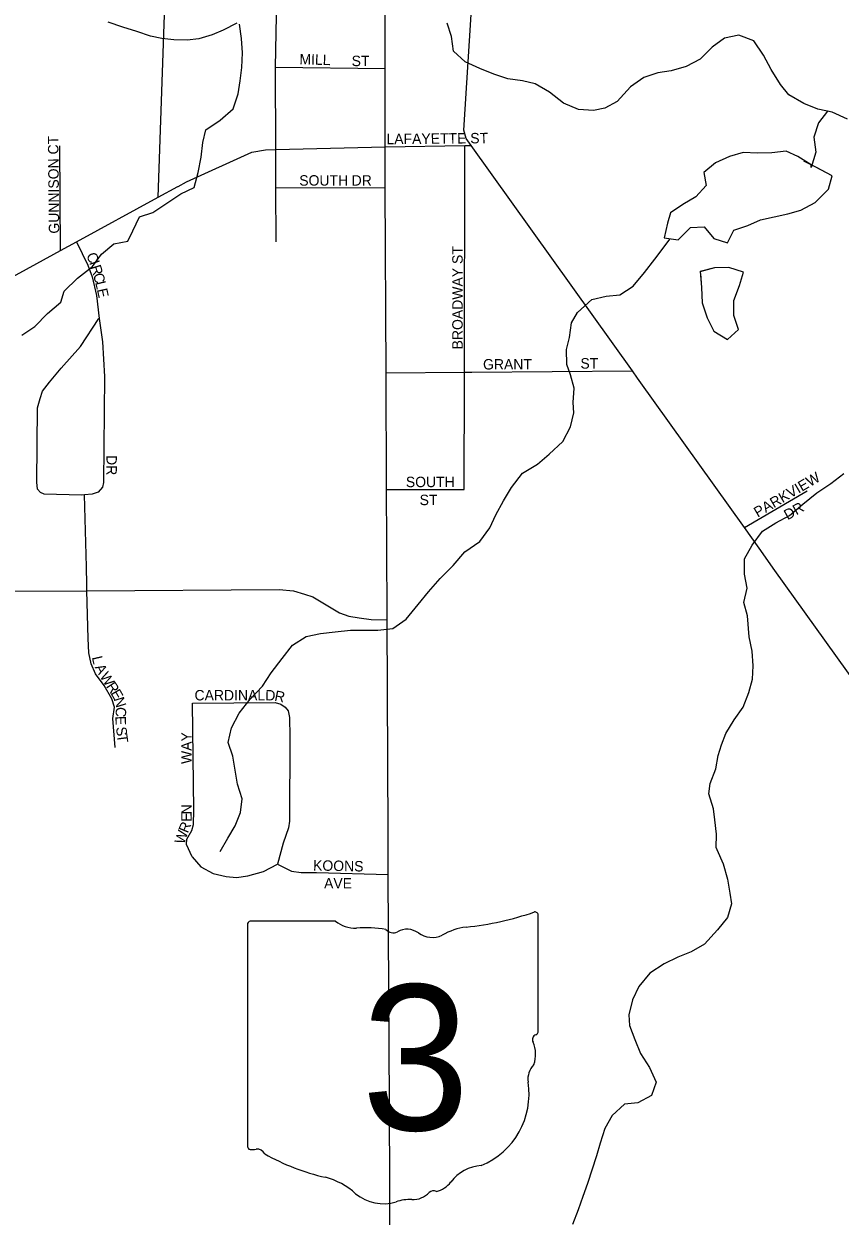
# Model space of a CAD drawing. Extents: x 1985906 to 2277390, y 930619 to 1324581.
# Drawn here: x 2141983 to 2145892, y 1137252 to 1142959 of the extents above; entities that cross this region are included whole.
import ezdxf

# ---------------------------------------------------------------- set-up
doc = ezdxf.new("R2010")
doc.units = 0
for name, color, linetype in [('GM_X_City_Street', 7, 'Continuous'), ('GM_X_City_Street_Text', 7, 'Continuous'), ('GM_X_Minor_Lake', 7, 'Continuous'), ('GM_X_Minor_River', 7, 'Continuous'), ('GM_X_State_Location', 7, 'Continuous'), ('GM_X_State_Route', 7, 'Continuous'), ('GM_X_State_Shield', 7, 'Continuous'), ('GM_X_US_Route', 7, 'Continuous')]:
    doc.layers.add(name, color=color, linetype=linetype)

msp = doc.modelspace()

# ---------------------------------------------------------------- linework, layer by layer
at = {"layer": 'GM_X_City_Street'}
for points in [[(2142626.5, 1142128.9), (2142660.7, 1143095.7)], [(2143190.2, 1142248.3), (2143189.8, 1142357.6), (2143188.3, 1142752.5), (2143194.9, 1143081.3)], [(2143188.3, 1142752.5), (2143713.5, 1142745.1)], [(2142158.5, 1141873.7), (2142155.5, 1142374.6)], [(2143713, 1142370.9), (2144095, 1142376.8), (2144124.7, 1142377.3)], [(2144093.1, 1141261.4), (2144093.1, 1141291.5), (2144095, 1142376.8)], [(2143191.4, 1141915.1), (2143190.5, 1142173.5), (2143190.2, 1142248.2), (2143190.2, 1142248.3)], [(2143190.5, 1142173.5), (2143713.9, 1142176.2)], [(2142235.8, 1141915.8), (2142289.7, 1141803.8), (2142309.7, 1141747.7), (2142331.7, 1141659.6), (2142343.7, 1141549.4), (2142359.8, 1141437.3), (2142369.9, 1141271), (2142364.3, 1140764.2), (2142360.3, 1140742.1), (2142338.4, 1140718), (2142310.5, 1140708), (2142274.3, 1140705.2), (2142258.6, 1140703.9), (2142081, 1140707.7), (2142063.1, 1140715.7), (2142049.1, 1140731.7), (2142045.1, 1140765.8), (2142048.8, 1141120.4), (2142060.7, 1141166.5), (2142072.7, 1141200.5), (2142106.5, 1141244.6), (2142162.3, 1141310.8), (2142254, 1141415.1), (2142341.7, 1141549.4)], [(2143717.7, 1141288.7), (2144093.1, 1141291.5), (2144128, 1141291.7), (2144128, 1141291.7)], [(2144092.2, 1140730.2), (2144093.1, 1141261.4), (2144093.1, 1141261.4)], [(2144128, 1141291.7), (2144897.4, 1141297.6)], [(2143720.1, 1140729.7), (2144092.2, 1140730.2)], [(2142284.8, 1140275.7), (2142282.8, 1140359.4), (2142274.3, 1140705.2)], [(2145433.6, 1140548), (2145733.9, 1140724.7)], [(2140612.4, 1140384.4), (2141162.3, 1140390.8), (2141216.2, 1140380.8), (2141280.2, 1140352.8), (2141346.1, 1140314.7), (2141420.1, 1140282.7), (2141488.1, 1140268.7), (2141598, 1140252.8), (2141696, 1140242.8), (2141851.9, 1140242.9), (2142285.6, 1140245.8), (2143205.2, 1140251.9), (2143275.2, 1140245.9), (2143327.2, 1140229.9), (2143367.2, 1140215.9), (2143431.1, 1140177.8), (2143495.1, 1140139.8), (2143539.1, 1140123.8), (2143589.1, 1140115.8), (2143647, 1140107.8), (2143722.8, 1140105.9)], [(2142421.2, 1139496.1), (2142409.1, 1139634.3), (2142417, 1139688.4), (2142405, 1139728.5), (2142367.1, 1139792.5), (2142327.1, 1139848.6), (2142305.1, 1139896.6), (2142295.1, 1139948.7), (2142291.1, 1140016.8), (2142285.6, 1140245.8), (2142284.9, 1140273.7), (2142284.8, 1140275.7)], [(2142789.5, 1138972.6), (2142762.2, 1139030.4), (2142763.6, 1139056.8), (2142787.5, 1139098.9), (2142795.5, 1139127), (2142797.5, 1139195.1), (2142791.5, 1139708.3)], [(2142791.5, 1139708.3), (2143187.3, 1139710.6), (2143213.3, 1139702.6), (2143235.3, 1139688.6), (2143249.3, 1139670.6), (2143255.3, 1139638.5), (2143257.3, 1139546.2), (2143255.3, 1139143.3), (2143251.3, 1139111.2), (2143225.3, 1139037.1), (2143197.4, 1138936.8)], [(2142789.5, 1138972.6), (2142831.5, 1138924.5), (2142889.5, 1138892.5), (2142951.5, 1138878.5), (2143001.5, 1138872.5), (2143055.4, 1138880.6), (2143131.4, 1138902.7), (2143197.4, 1138936.8), (2143265.3, 1138902.8), (2143311.3, 1138896.8), (2143385.2, 1138896.8), (2143728.2, 1138887)]]:
    msp.add_lwpolyline(points, dxfattribs=at)
at = {"layer": 'GM_X_Minor_Lake'}
for points in [[(2145745.9, 1142288.9), (2145690, 1142323.9), (2145634.1, 1142349.9), (2145564.2, 1142341.9), (2145496.3, 1142339.8), (2145428.4, 1142343.8), (2145362.5, 1142323.7), (2145294.6, 1142293.6), (2145238.7, 1142247.5), (2145250.7, 1142185.4), (2145200.8, 1142131.3), (2145138.9, 1142095.2), (2145079, 1142055.1), (2145065, 1142005), (2145049, 1141934.9), (2145116.9, 1141924.9), (2145174.8, 1141985.1), (2145240.8, 1141987.1), (2145286.7, 1141931), (2145352.6, 1141911), (2145382.6, 1141971.1)], [(2145753.3, 1142271.4), (2145754, 1142283.9), (2145690, 1142323.9), (2145634.1, 1142349.9), (2145564.2, 1142341.9), (2145496.3, 1142339.8), (2145428.4, 1142343.8), (2145362.5, 1142323.7), (2145294.6, 1142293.6), (2145238.7, 1142247.5), (2145250.7, 1142185.4), (2145200.8, 1142131.3), (2145138.9, 1142095.2), (2145079, 1142055.1), (2145065, 1142005), (2145049, 1141934.9), (2145116.9, 1141924.9), (2145174.8, 1141985.1), (2145240.8, 1141987.1), (2145286.7, 1141931), (2145352.6, 1141911), (2145382.6, 1141971.1)], [(2145382.6, 1141971.1), (2145450.5, 1141993.2), (2145510.4, 1142021.3), (2145642.2, 1142049.4), (2145704.1, 1142067.5), (2145772, 1142103.6), (2145835.9, 1142167.7), (2145853.9, 1142231.8), (2145781.9, 1142269.9), (2145718, 1142301.9)], [(2145382.6, 1141971.1), (2145450.5, 1141993.2), (2145510.4, 1142021.3), (2145642.2, 1142049.4), (2145704.1, 1142067.5), (2145772, 1142103.6), (2145835.9, 1142167.7), (2145853.9, 1142231.8), (2145745.9, 1142288.9)], [(2145404.7, 1141496.3), (2145382.7, 1141562.4), (2145382.7, 1141634.5), (2145410.6, 1141706.7), (2145428.6, 1141770.8), (2145358.7, 1141792.8), (2145290.8, 1141790.8), (2145220.9, 1141772.7)], [(2145404.7, 1141496.3), (2145382.7, 1141562.4), (2145382.7, 1141634.5), (2145410.6, 1141706.7), (2145428.6, 1141770.8), (2145358.7, 1141792.8), (2145290.8, 1141790.8), (2145222.6, 1141773.1)], [(2145222.6, 1141773.1), (2145228.9, 1141696.6), (2145230.9, 1141624.4), (2145254.9, 1141552.3), (2145286.9, 1141488.2), (2145352.8, 1141448.2), (2145404.7, 1141496.3)], [(2145223.4, 1141763.8), (2145228.9, 1141696.6), (2145230.9, 1141624.4), (2145254.9, 1141552.3), (2145286.9, 1141488.2), (2145352.8, 1141448.2), (2145404.7, 1141496.3)]]:
    msp.add_lwpolyline(points, dxfattribs=at)
at = {"layer": 'GM_X_Minor_River'}
for points in [[(2141973.2, 1141468.9), (2142035.1, 1141511), (2142097, 1141573.2), (2142160.9, 1141627.4), (2142176.9, 1141679.5), (2142240.8, 1141741.7), (2142312.7, 1141797.9), (2142354.7, 1141856), (2142414.6, 1141906.2), (2142480.5, 1141918.3), (2142504.5, 1141968.4), (2142536.4, 1142034.6), (2142600.4, 1142056.7), (2142668.3, 1142100.8), (2142734.2, 1142145), (2142798.2, 1142175.1), (2142818.1, 1142247.3), (2142832, 1142321.4), (2142840, 1142391.6), (2142853.9, 1142451.7), (2142923.9, 1142497.9), (2142985.8, 1142552.1), (2143009.7, 1142624.2), (2143019.6, 1142686.4), (2143027.6, 1142750.5), (2143029.5, 1142820.7), (2143025.5, 1142888.8), (2143015.4, 1142956.9)], [(2143003.4, 1142962.9), (2142937.5, 1142928.8), (2142885.5, 1142906.7), (2142821.6, 1142886.6), (2142765.6, 1142880.6), (2142701.6, 1142882.5), (2142643.6, 1142888.5), (2142589.6, 1142900.4), (2142523.7, 1142922.4), (2142457.7, 1142942.4), (2142387.7, 1142966.4)], [(2145926.6, 1142502.7), (2145854.6, 1142536.7), (2145784.6, 1142550.6), (2145718.6, 1142578.6), (2145646.6, 1142618.6), (2145606.6, 1142668.7), (2145562.5, 1142740.8), (2145524.5, 1142808.9), (2145478.4, 1142877), (2145406.4, 1142905), (2145338.5, 1142890.9), (2145278.5, 1142846.8), (2145222.6, 1142790.6), (2145154.7, 1142754.5), (2145082.7, 1142734.4), (2145018.8, 1142724.3), (2144952.8, 1142702.2), (2144888.9, 1142658.1), (2144825, 1142587.8), (2144765, 1142555.7), (2144711, 1142543.6), (2144639.1, 1142549.6), (2144567.1, 1142579.6), (2144501.1, 1142631.6), (2144431.1, 1142671.6), (2144371.1, 1142685.6), (2144301.1, 1142695.6), (2144233.1, 1142717.6), (2144167.1, 1142745.6), (2144097.1, 1142777.6), (2144041.1, 1142827.6), (2144031, 1142897.8), (2144011, 1142961.9)], [(2145854.6, 1142536.7), (2145830.9, 1142541.7), (2145788.3, 1142484.6), (2145765.9, 1142416), (2145775.6, 1142344.1), (2145753.3, 1142271.4)], [(2142922.6, 1138996.9), (2142960.8, 1139060.7), (2142994.7, 1139120.9), (2143020.7, 1139185), (2143028.6, 1139249.2), (2143006.6, 1139319.3), (2142994.5, 1139387.4), (2142984.5, 1139453.5), (2142962.4, 1139519.7), (2142978.3, 1139589.8), (2143014.3, 1139660), (2143066.2, 1139726.2), (2143126.1, 1139788.4), (2143168, 1139852.6), (2143220, 1139920.7), (2143269.9, 1139984.9), (2143335.8, 1140027.1), (2143403.8, 1140041.2), (2143473.7, 1140049.2), (2143547.7, 1140057.3), (2143677.6, 1140057.4), (2143749.6, 1140065.5), (2143813.5, 1140109.7), (2143871.4, 1140179.9), (2143921.4, 1140240.1), (2143977.3, 1140304.2), (2144039.2, 1140366.4), (2144095.1, 1140432.6), (2144167.1, 1140480.8), (2144215, 1140547), (2144242.9, 1140609.1), (2144280.8, 1140675.3), (2144318.8, 1140739.5), (2144370.7, 1140807.7), (2144442.6, 1140851.8), (2144498.6, 1140900), (2144564.5, 1140960.2), (2144600.4, 1141030.3), (2144616.3, 1141096.5), (2144614.3, 1141146.6), (2144618.2, 1141214.8), (2144600.2, 1141278.9), (2144584.1, 1141329), (2144582.1, 1141401.1), (2144596, 1141457.2), (2144606, 1141527.4), (2144633.9, 1141577.5), (2144703.8, 1141639.7), (2144771.8, 1141655.8), (2144837.8, 1141661.9), (2144901.7, 1141704.1), (2144955.6, 1141768.2), (2145005.5, 1141832.4), (2145078.6, 1141929.4)], [(2145297.9, 1139015), (2145299.8, 1139080.9), (2145291.7, 1139149), (2145285.7, 1139201.1), (2145263.6, 1139273.3), (2145269.6, 1139323.4), (2145297.5, 1139393.6), (2145307.4, 1139457.7), (2145323.4, 1139507.8), (2145345.3, 1139561.9), (2145385.3, 1139628.1), (2145427.2, 1139688.3), (2145455.1, 1139758.5), (2145473.1, 1139822.6), (2145475, 1139886.8), (2145470.9, 1139956.9), (2145456.9, 1140025), (2145448.8, 1140125.2), (2145430.8, 1140189.3), (2145446.7, 1140257.5), (2145434.7, 1140325.6), (2145434.6, 1140397.8), (2145470.5, 1140463.9), (2145520.4, 1140530.1), (2145584.4, 1140570.3), (2145650.3, 1140606.4), (2145714.2, 1140660.6), (2145780.2, 1140714.8), (2145848.1, 1140758.9), (2145910, 1140807.1)], [(2145297.7, 1139014.9), (2145301.2, 1139006.6), (2145332.3, 1138937.9), (2145352.8, 1138865.9), (2145363.3, 1138797.9), (2145371.7, 1138747.9), (2145352.1, 1138681.6), (2145304.4, 1138623.2), (2145242.8, 1138554.6), (2145178.9, 1138518.1), (2145115, 1138491.7), (2145049.2, 1138459.2), (2144981.4, 1138414.6), (2144927.7, 1138352.2), (2144898.1, 1138287.8), (2144880.6, 1138215.6), (2144882.9, 1138165.5), (2144909.4, 1138097.6), (2144935.9, 1138031.6), (2144978.4, 1137963.8), (2145010.9, 1137893.9), (2144989.3, 1137829.6), (2144923.4, 1137795.1), (2144859.4, 1137788.7), (2144799.7, 1137734.2), (2144766, 1137671.8), (2144742.5, 1137601.6), (2144724.8, 1137541.3), (2144681.7, 1137408.8), (2144660.1, 1137346.6), (2144638.4, 1137282.3), (2144610.9, 1137212)]]:
    msp.add_lwpolyline(points, dxfattribs=at)
at = {"layer": 'GM_X_State_Route'}
for points in [[(2144124.7, 1142377.3), (2144101.3, 1142410.1), (2144089.4, 1142450.2), (2144131.8, 1143106.6)], [(2143721.2, 1140475.7), (2143720.1, 1140729.7), (2143717.7, 1141288.7), (2143713.9, 1142176.2), (2143713, 1142370.9)], [(2144929.8, 1141252.1), (2144922, 1141263), (2144897.4, 1141297.6), (2144124.7, 1142377.3)], [(2145580.1, 1140343.4), (2145504.6, 1140448.8), (2145433.6, 1140548), (2144929.8, 1141252.1)], [(2143733.8, 1137790.7), (2143728.2, 1138887), (2143727.2, 1139087.2), (2143722.8, 1140105.9), (2143721.2, 1140470.4), (2143721.2, 1140475.7)], [(2148665.3, 1136049.1), (2148652.8, 1136067), (2147851.8, 1137203.7), (2147791.1, 1137287.3), (2147200.6, 1138100.6), (2146656.7, 1138844.2), (2146476.7, 1139090.3), (2146118.4, 1139591), (2145580.1, 1140343.4)], [(2143739.7, 1136632.5), (2143733.9, 1137779), (2143733.8, 1137790.7)]]:
    msp.add_lwpolyline(points, dxfattribs=at)
at = {"layer": 'GM_X_State_Shield'}
for p, q in [((2144446.1, 1138137.7), (2144446.1, 1138690.5)), ((2143053.9, 1138646.1), (2143053.9, 1137589.5)), ((2143475.3, 1138664.3), (2143067.6, 1138664.3)), ((2144445.9, 1138137.9), (2144446.1, 1138137.7))]:
    msp.add_line(p, q, dxfattribs=at)
for centre, radius, start, end in [((2143950.2, 1140104.9), 1476.4, 275.8445, 288.9065), ((2144430.6, 1138692.8), 15.5, 351.8621, 97.738), ((2143069.8, 1138648.4), 16.1, 98.1301, 188.1301), ((2143572.4, 1138787), 156.4, 231.6195, 271.1119), ((2143624.3, 1138071.1), 561.6, 80.4867, 94.9883), ((2143751.8, 1138653.8), 45.1, 219.7921, 297.1024), ((2143818, 1138531.7), 93.8, 54.4667, 119.1411), ((2144138.5, 1138341.6), 297, 97.3462, 120.7689), ((2143939.1, 1138699.2), 112.9, 233.8562, 294.8282), ((2144442.5, 1138097.2), 24, 107.944, 210.337), ((2144429.5, 1138135.6), 16.6, 289.6038, 7.7341), ((2144289.9, 1138027.3), 144, 340.033, 23.6496), ((2144501.6, 1137906.4), 104.8, 136.8065, 186.9296), ((2144032.9, 1137836.1), 369.3, 292.3089, 8.9858), ((2143070, 1137587.2), 16.3, 171.9584, 258.3066), ((2143072.5, 1137695.3), 124.2, 267.339, 280.6039), ((2143097.9, 1137528.5), 44.8, 29.7484, 93.2717), ((2143663.1, 1138477.9), 1066.1, 240.4129, 257.1985), ((2144188.6, 1137292.8), 202.2, 94.4031, 142.5768), ((2143345.3, 1137114.8), 333.6, 47.1842, 75.836), ((2143843.8, 1137444.2), 112.8, 268.777, 315.5493), ((2143945.9, 1137341.8), 31.8, 65.7517, 132.6484), ((2143932.3, 1137487.1), 119.3, 282.8732, 323.2771), ((2143706.1, 1137523.3), 211.7, 230.7004, 286.2918), ((2143828.4, 1137158), 173.9, 85.6951, 111.2099)]:
    msp.add_arc(centre, radius, start, end, dxfattribs=at)
at = {"layer": 'GM_X_US_Route'}
for points in [[(2143713, 1142370.9), (2143713.5, 1142745.1), (2143713.9, 1143000.2), (2143716.6, 1143006.5)], [(2142721.5, 1142180.8), (2142762.2, 1142203), (2143074.7, 1142344.5), (2143140.8, 1142356.4), (2143189.8, 1142357.6), (2143713, 1142370.9)], [(2141797.2, 1141677.9), (2141848, 1141705.2), (2141964.7, 1141768), (2142158.5, 1141873.7), (2142235.8, 1141915.8), (2142626.5, 1142128.9), (2142720.1, 1142180), (2142721.5, 1142180.8)]]:
    msp.add_lwpolyline(points, dxfattribs=at)

# ---------------------------------------------------------------- texts
at = {"layer": 'GM_X_City_Street_Text'}
for s, rotation, p in [('MILL', 358.3163, (2143302.4, 1142765.5)), ('ST', 0, (2143552.9, 1142756.7)), ('GUNNISON CT', 90.6092, (2142153.1, 1141955.2)), ('LAFAYETTE ST', 0.5781, (2143719.9, 1142382.7)), ('SOUTH', 0, (2143302.1, 1142184.7)), ('DR', 0, (2143552.9, 1142184.7)), ('BROADWAY ST', 90, (2144084.7, 1141400.9)), ('C', 291.2694, (2142281.2, 1141853.3)), ('I', 289.057, (2142295.4, 1141816.9)), ('R', 287.1831, (2142302.4, 1141796.5)), ('C', 284.9612, (2142314, 1141759.2)), ('L', 283.9037, (2142324.1, 1141721.1)), ('E', 282.5051, (2142332.5, 1141687.3)), ('ST', 0, (2144648.5, 1141309.1)), ('GRANT', 0, (2144182.1, 1141304.7)), ('DR', 270, (2142378.7, 1140894.9)), ('SOUTH', 0, (2143812.5, 1140741.5)), ('PARKVIEW', 30.425, (2145497.3, 1140595)), ('ST', 0, (2143878.5, 1140655.5)), ('DR', 29.3506, (2145640.4, 1140582.5)), ('L', 283.0356, (2142308.4, 1139927.1)), ('A', 297.9604, (2142321.3, 1139879.5)), ('W', 303.0535, (2142344.4, 1139836.5)), ('R', 302.9964, (2142375.6, 1139788.6)), ('E', 300.1109, (2142396.8, 1139755.9)), ('CARDINAL', 0, (2142800.5, 1139720.7)), ('D', 359.1038, (2143139.1, 1139720.7)), ('R', 348.4853, (2143180.6, 1139720.3)), ('N', 287.0112, (2142413.3, 1139728.2)), ('C', 264.6978, (2142425.6, 1139691.2)), ('E', 271.1628, (2142421.7, 1139645.7)), ('S', 277.2357, (2142424.2, 1139591.6)), ('T', 277.3488, (2142428.7, 1139556.5)), ('WAY', 90, (2142786.7, 1139416.5)), ('N', 90, (2142786.7, 1139175.2)), ('R', 67.7295, (2142768.1, 1139082.6)), ('E', 90.5914, (2142787.1, 1139140.1)), ('W', 72.4424, (2142751.2, 1139029)), ('KOONS', 358.8342, (2143367.8, 1138906.7)), ('AVE', 0, (2143420.9, 1138820.7))]:
    msp.add_text(s, height=50, rotation=rotation, dxfattribs=at).set_placement(p)
at = {"layer": 'GM_X_State_Location'}
for s in ['s', 'r']:
    msp.add_text(s, height=1, dxfattribs=at).set_placement((2143734.3, 1138047.6))
msp.add_text('3', height=1, rotation=0, dxfattribs=at).set_placement((2143583.7, 1137974.8))
at = {"layer": 'GM_X_State_Shield'}
msp.add_text('3', height=696.1, dxfattribs=at).set_placement((2143599.8, 1137664))

doc.saveas('drawing.dxf')
